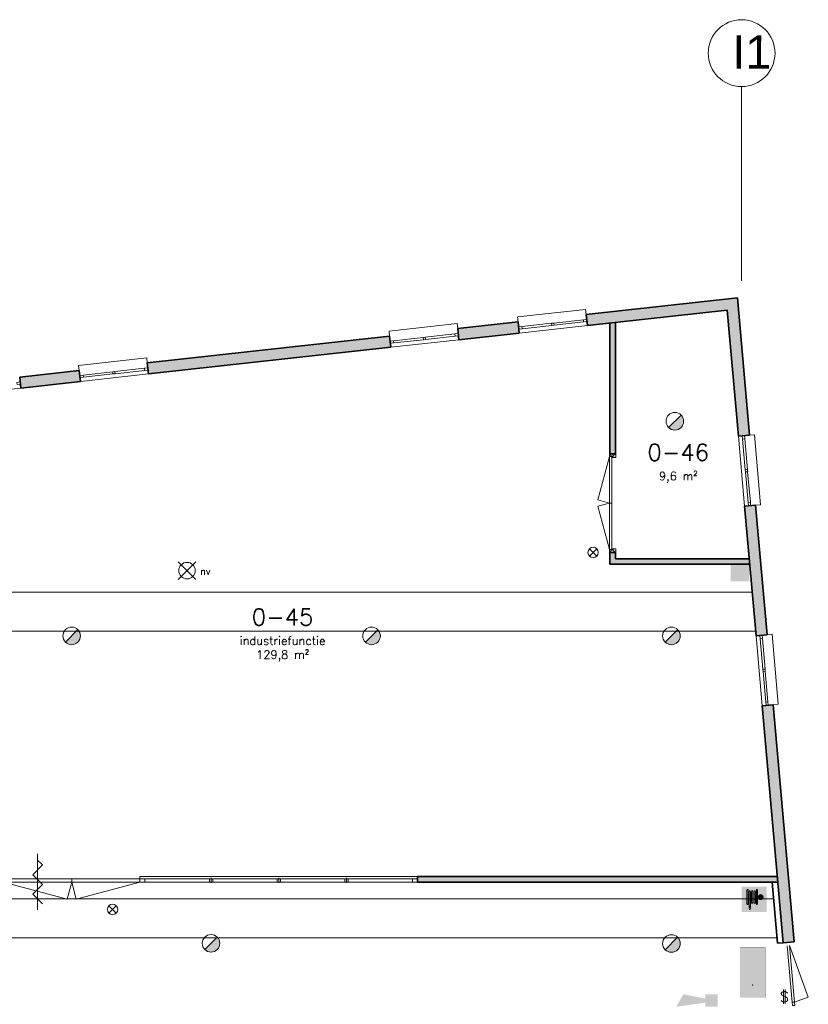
# Model space of a CAD drawing. Header units: millimetres. Extents: x -13022 to 1371524, y -38729 to 632593.
# Tile 265 of 381: x 536175 to 550330, y 614924 to 632593. Entities that reach past the tile are written whole.
import ezdxf
from ezdxf.lldxf.tags import DXFTag

# ---------------------------------------------------------------- set-up
doc = ezdxf.new("R2010")
doc.units = ezdxf.units.MM
doc.header["$LTSCALE"] = 35
for name, color, linetype, lineweight in [('A LIJN 1', 1, 'Continuous', 20), ('A LIJN 2', 2, 'Continuous', 35), ('A LIJN 5', 5, 'Continuous', 13), ('A LIJN 9', 252, 'Continuous', 18), ('A OPMER', 10, 'Continuous', 50), ('Al65----_beveiliging-inst', 92, 'Continuous', 9), ('B95 tekst', 7, 'Continuous', 25), ('brandveiligheid voorzieningen', 10, 'Continuous', 9)]:
    doc.layers.add(name, color=color, linetype=linetype, lineweight=lineweight)
doc.styles.add('Algemeen', font='simplex.shx', dxfattribs={"height": 2.5})
doc.styles.add('Arial8', font='arial.ttf', dxfattribs={"height": 0.6})
tags = doc.linetypes.add('DIVIDE2', pattern=[0.625, 0.25, -0.125, 0, -0.125, 0, -0.125]).pattern_tags.tags
tags[14:15] = [DXFTag(74, 4), DXFTag(75, 0), DXFTag(340, '0'), DXFTag(46, 1.0), DXFTag(50, 0.0), DXFTag(44, 0.0), DXFTag(45, 0.0)]
tags[12:13] = [DXFTag(74, 4), DXFTag(75, 0), DXFTag(340, '0'), DXFTag(46, 1.0), DXFTag(50, 0.0), DXFTag(44, 0.0), DXFTag(45, 0.0)]
tags[10:11] = [DXFTag(74, 4), DXFTag(75, 0), DXFTag(340, '0'), DXFTag(46, 1.0), DXFTag(50, 0.0), DXFTag(44, 0.0), DXFTag(45, 0.0)]
tags[8:9] = [DXFTag(74, 4), DXFTag(75, 0), DXFTag(340, '0'), DXFTag(46, 1.0), DXFTag(50, 0.0), DXFTag(44, 0.0), DXFTag(45, 0.0)]
tags[6:7] = [DXFTag(74, 4), DXFTag(75, 0), DXFTag(340, '0'), DXFTag(46, 1.0), DXFTag(50, 0.0), DXFTag(44, 0.0), DXFTag(45, 0.0)]
tags[4:5] = [DXFTag(74, 4), DXFTag(75, 0), DXFTag(340, '0'), DXFTag(46, 1.0), DXFTag(50, 0.0), DXFTag(44, 0.0), DXFTag(45, 0.0)]

# ---------------------------------------------------------------- blocks, each defined once
blk = doc.blocks.new('Nevenindicator')
at = {"layer": 'Al65----_beveiliging-inst', "color": 92, "ltscale": 0.7}
for p, q in [((159.19, -81.94), (161.37, -79.75)), ((159.19, -79.75), (161.37, -81.94))]:
    blk.add_line(p, q, dxfattribs=at)
blk.add_circle((160.28, -80.84), 1.55, dxfattribs=at)
blk = doc.blocks.new('Signaalgever (akoestisch)')
at = {"layer": 'Al65----_beveiliging-inst', "color": 10, "linetype": 'Continuous'}
for points in [[(3.71, 0), (3.71, 3.71), (0, 0), (0, 3.71)], [(10.23, 0), (12.38, 3.71), (3.71, 1.24), (3.71, 2.48)]]:
    blk.add_solid(points, dxfattribs=at)
blk = doc.blocks.new('Brandslanghaspel')
at = {"layer": 'brandveiligheid voorzieningen', "true_color": 0xffffff}
h = blk.add_hatch(color=7, dxfattribs=at)
h.paths.add_polyline_path([(-1.8131, 2.183), (-1.9809, 2.183), (-2.1753, 2.364), (-2.1753, 6.484), (-1.9926, 6.664), (-1.8131, 6.664)])
edge = h.paths.add_edge_path()
edge.add_arc((0.1717, 6.0972), 0.1929, 92.01096, 177.98904)
edge.add_line((-0.0211, 6.104), (-0.0214, 6.104))
edge.add_line((-0.0214, 6.104), (-0.0214, 2.702))
edge.add_line((-0.0214, 2.702), (-0.0211, 2.702))
edge.add_arc((0.1723, 2.7114), 0.1936, 182.797634, 267.821774)
edge.add_arc((0.1573, 2.7114), 0.1935, 272.254329, 357.218746)
edge.add_line((0.3506, 2.702), (0.3515, 2.702))
edge.add_line((0.3515, 2.702), (0.3515, 6.104))
edge.add_line((0.3515, 6.104), (0.3506, 6.104))
edge.add_arc((0.1577, 6.0971), 0.193, 2.044103, 87.86341)
edge = h.paths.add_edge_path()
edge.add_arc((-0.5787, 6.0971), 0.1931, 92.060571, 177.939429)
edge.add_line((-0.7716, 6.104), (-0.772, 6.104))
edge.add_line((-0.772, 6.104), (-0.772, 2.702))
edge.add_line((-0.772, 2.702), (-0.7716, 2.702))
edge.add_arc((-0.5779, 2.7118), 0.194, 182.897198, 267.72221)
edge.add_arc((-0.5933, 2.7119), 0.194, 272.272353, 357.077445)
edge.add_line((-0.3995, 2.702), (-0.3992, 2.702))
edge.add_line((-0.3992, 2.702), (-0.3992, 6.104))
edge.add_line((-0.3992, 6.104), (-0.3995, 6.104))
edge.add_arc((-0.5926, 6.0969), 0.1933, 2.115671, 87.915125)
edge = h.paths.add_edge_path()
edge.add_arc((-1.2963, 6.0968), 0.1933, 91.999029, 177.877887)
edge.add_line((-1.4894, 6.104), (-1.4894, 1.535))
edge.add_line((-1.4894, 1.535), (-1.1166, 1.535))
edge.add_line((-1.1166, 1.535), (-1.1166, 6.104))
edge.add_line((-1.1166, 6.104), (-1.1173, 6.104))
edge.add_arc((-1.3103, 6.097), 0.1931, 2.063956, 87.843556)
h.paths.add_polyline_path([(-1.1151, 1.102), (-1.1833, 0.701), (-1.4224, 0.701), (-1.4903, 1.105), (-1.4903, 1.263), (-1.1151, 1.263)])
edge = h.paths.add_edge_path()
edge.add_line((1.0007, 4.4891), (1.0007, 6.484))
edge.add_line((1.0007, 6.484), (0.8176, 6.664))
edge.add_line((0.8176, 6.664), (0.6385, 6.664))
edge.add_line((0.6385, 6.664), (0.6385, 2.183))
edge.add_line((0.6385, 2.183), (0.8062, 2.183))
edge.add_line((0.8062, 2.183), (1.0007, 2.364))
edge.add_line((1.0007, 2.364), (1.0007, 4.285))
edge.add_line((1.0007, 4.285), (1.2228, 4.285))
edge.add_arc((1.8866, 4.3396), 0.666, 184.705084, 271.930478)
edge.add_arc((1.8807, 4.4237), 0.7502, 272.163802, 357.883832)
edge.add_arc((1.8818, 4.3683), 0.7492, 2.116162, 87.915616)
edge.add_arc((1.9315, 4.3762), 0.7412, 91.743139, 171.242832)
edge.add_arc((1.0182, -221.511), 226, 89.954163, 90.004437)
edge = h.paths.add_edge_path(flags=16)
edge.add_line((1.8026, 4.285), (1.8026, 3.9))
edge.add_arc((1.921, 4.4072), 0.5208, 193.569519, 256.860438, ccw=False)
edge.add_line((1.4147, 4.285), (1.8026, 4.285))
edge = h.paths.add_edge_path(flags=16)
edge.add_line((1.8026, 4.891), (1.8026, 4.489))
edge.add_line((1.8026, 4.489), (1.4112, 4.489))
edge.add_arc((1.9212, 4.384), 0.5207, 103.167599, 168.363278, ccw=False)
edge = h.paths.add_edge_path(flags=16)
edge.add_arc((1.8987, 4.3853), 0.5189, 11.524706, 78.048247)
edge.add_line((2.0062, 4.893), (2.0062, 4.489))
edge.add_line((2.0062, 4.489), (2.4072, 4.489))
edge = h.paths.add_edge_path(flags=16)
edge.add_arc((1.8971, 4.4077), 0.5212, 282.079218, 346.387144)
edge.add_line((2.4037, 4.285), (2.0062, 4.285))
edge.add_line((2.0062, 4.285), (2.0062, 3.898))
at = {"layer": 'Al65----_beveiliging-inst', "color": 7, "true_color": 0xffffff}
blk.add_solid([(-3.75, 0), (3.75, 0), (-3.75, 7.5), (3.75, 7.5)], dxfattribs=at)
blk.add_solid([(-3.75, 0), (3.75, 0), (-3.75, 7.5), (3.75, 7.5)], dxfattribs=at)
at = {"layer": 'Al65----_beveiliging-inst', "color": 10}
blk.add_solid([(-3.5, 0.25), (3.5, 0.25), (-3.5, 7.25), (3.5, 7.25)], dxfattribs=at)
at = {"layer": 'brandveiligheid voorzieningen', "color": 7, "true_color": 0xffffff}
for points in [[(-2.1753, 6.484), (-1.9926, 6.664)], [(-2.1753, 2.364), (-2.1753, 6.484)], [(-1.9926, 6.664), (-1.8131, 6.664)], [(-1.8131, 6.664), (-1.8131, 2.183)], [(-1.4894, 6.104), (-1.4894, 1.535)], [(-1.1166, 6.104), (-1.1173, 6.104)], [(-1.1166, 1.535), (-1.1166, 6.104)], [(-0.7716, 6.104), (-0.772, 6.104)], [(-0.772, 6.104), (-0.772, 2.702)], [(-0.3992, 6.104), (-0.3995, 6.104)], [(-0.3992, 2.702), (-0.3992, 6.104)], [(-0.0211, 6.104), (-0.0214, 6.104)], [(-0.0214, 6.104), (-0.0214, 2.702)], [(0.3515, 6.104), (0.3506, 6.104)], [(0.3515, 2.702), (0.3515, 6.104)], [(0.8176, 6.664), (0.6385, 6.664)], [(0.6385, 6.664), (0.6385, 2.183)], [(1.0007, 6.484), (0.8176, 6.664)], [(1.0007, 4.4891), (1.0007, 6.484)], [(1.0007, 2.364), (1.0007, 4.285)], [(1.0007, 4.285), (1.2228, 4.285)], [(1.8026, 4.489), (1.4112, 4.489)], [(1.4147, 4.285), (1.8026, 4.285)], [(1.8026, 4.891), (1.8026, 4.489)], [(1.8026, 4.285), (1.8026, 3.9)], [(2.0062, 4.489), (2.0062, 4.893)], [(2.4072, 4.489), (2.0062, 4.489)], [(2.0062, 3.898), (2.0062, 4.285)], [(2.0062, 4.285), (2.4037, 4.285)], [(-1.9809, 2.183), (-2.1753, 2.364)], [(-1.8131, 2.183), (-1.9809, 2.183)], [(-1.4903, 1.105), (-1.4903, 1.263)], [(-1.4903, 1.263), (-1.1151, 1.263)], [(-1.4224, 0.701), (-1.4903, 1.105)], [(-1.4894, 1.535), (-1.1166, 1.535)], [(-1.1833, 0.701), (-1.4224, 0.701)], [(-1.1151, 1.102), (-1.1833, 0.701)], [(-1.1151, 1.263), (-1.1151, 1.102)], [(-0.772, 2.702), (-0.7716, 2.702)], [(-0.3995, 2.702), (-0.3992, 2.702)], [(-0.0214, 2.702), (-0.0211, 2.702)], [(0.3506, 2.702), (0.3515, 2.702)], [(0.6385, 2.183), (0.8062, 2.183)], [(0.8062, 2.183), (1.0007, 2.364)]]:
    blk.add_lwpolyline(points, dxfattribs=at)
for points in [[(-1.303, 6.29, 0.3933), (-1.4894, 6.104)], [(-1.1173, 6.104, 0.3928), (-1.303, 6.29)], [(-0.5856, 6.29, 0.3933), (-0.7716, 6.104)], [(-0.3995, 6.104, 0.3929), (-0.5856, 6.29)], [(0.1649, 6.29, 0.3938), (-0.0211, 6.104)], [(0.3506, 6.104, 0.393), (0.1649, 6.29)], [(1.199, 4.489, 0.00021936), (1.0007, 4.4891)], [(1.909, 5.117, 0.3615), (1.199, 4.489)], [(1.2228, 4.285, 0.4001), (1.909, 3.674)], [(1.4112, 4.489, -0.2924), (1.8026, 4.891)], [(1.8026, 3.9, -0.2834), (1.4147, 4.285)], [(2.6304, 4.396, 0.3929), (1.909, 5.117)], [(1.909, 3.674, 0.3925), (2.6304, 4.396)], [(2.0062, 4.893, -0.2987), (2.4072, 4.489)], [(2.4037, 4.285, -0.2882), (2.0062, 3.898)], [(-0.7716, 2.702, 0.388), (-0.5856, 2.518)], [(-0.5856, 2.518, 0.3879), (-0.3995, 2.702)], [(-0.0211, 2.702, 0.389), (0.1649, 2.518)], [(0.1649, 2.518, 0.3887), (0.3506, 2.702)]]:
    blk.add_lwpolyline(points, format="xyb", dxfattribs=at)
blk.add_point((0, 3.75), dxfattribs=at)
blk = doc.blocks.new('Brandmelder')
at = {"layer": 'brandveiligheid voorzieningen'}
blk.add_hatch(color=256, dxfattribs=at).paths.add_polyline_path([(76.62, -89.8, 0.198912), (75.85, -87.94), (72.13, -91.66, 0.668179)])
blk.add_line((72.13, -91.66), (75.85, -87.94), dxfattribs=at)
blk.add_circle((73.99, -89.8), 2.63, dxfattribs=at)
blk = doc.blocks.new('Noodverlichting')
at = {"layer": 'Al65----_beveiliging-inst', "color": 92}
for p, q in [((164, -62.36), (158.75, -57.12)), ((158.75, -62.36), (164, -57.12))]:
    blk.add_line(p, q, dxfattribs=at)
blk.add_circle((161.38, -59.74), 2.47, dxfattribs=at)
at = {"layer": 'Al65----_beveiliging-inst', "color": 7, "style": 'Algemeen'}
blk.add_text('nv', height=2.063, dxfattribs=at).set_placement((165.33, -60.96))
blk = doc.blocks.new('Vluchtrichting rechtdoor of naar beneden')
at = {"layer": 'Al65----_beveiliging-inst', "linetype": 'Continuous', "true_color": 0xffffff}
h = blk.add_hatch(color=7, dxfattribs=at)
edge = h.paths.add_edge_path()
edge.add_arc((-2.1449, 5.962), 0.7575, 92.128042, 178.185477)
edge.add_arc((-2.1628, 5.9872), 0.7392, 180.090101, 191.562583)
edge.add_line((-2.887, 5.839), (-4.652, 5.839))
edge.add_line((-4.652, 5.839), (-5.698, 4.787))
edge.add_line((-5.698, 4.787), (-5.285, 4.372))
edge.add_line((-5.285, 4.372), (-4.41, 5.253))
edge.add_line((-4.41, 5.253), (-3.544, 5.253))
edge.add_line((-3.544, 5.253), (-5.527, 3.346))
edge.add_line((-5.527, 3.346), (-6.694, 3.346))
edge.add_line((-6.694, 3.346), (-6.694, 2.613))
edge.add_line((-6.694, 2.613), (-4.496, 2.613))
edge.add_line((-4.496, 2.613), (-4.136, 2.974))
edge.add_line((-4.136, 2.974), (-3.193, 2.026))
edge.add_line((-3.193, 2.026), (-3.193, 0.852))
edge.add_line((-3.193, 0.852), (-2.464, 0.852))
edge.add_line((-2.464, 0.852), (-2.464, 2.33))
edge.add_line((-2.464, 2.33), (-3.621, 3.493))
edge.add_line((-3.621, 3.493), (-3.192, 3.923))
edge.add_line((-3.192, 3.923), (-2.428, 3.154))
edge.add_line((-2.428, 3.154), (-2.033, 3.552))
edge.add_line((-2.033, 3.552), (-2.797, 4.321))
edge.add_line((-2.797, 4.321), (-2.317, 4.803))
edge.add_line((-2.317, 4.803), (-2.317, 5.267))
edge.add_line((-2.317, 5.267), (-2.173, 5.253))
edge.add_arc((-2.2013, 6.0112), 0.7587, 272.13837, 358.096609)
edge.add_arc((-2.2036, 5.9585), 0.7611, 2.072152, 87.692869)
for points in [[(3.808, 1.106), (6.433, 1.106), (6.433, 6.344), (3.808, 6.344)], [(1.1805, 2.889), (1.1805, 5.804), (0.5775, 5.804), (0.5775, 2.889), (-0.571, 2.889), (0.879, 1.421), (2.334, 2.889)]]:
    blk.add_hatch(color=7, dxfattribs=at).paths.add_polyline_path(points)
at = {"layer": 'Al65----_beveiliging-inst', "color": 7, "true_color": 0xffffff, "const_width": 0.05}
blk.add_lwpolyline([(-7.5, 0), (7.5, 0), (7.5, 7.5), (-7.5, 7.5)], close=True, dxfattribs=at)
at = {"layer": 'Al65----_beveiliging-inst', "color": 255}
blk.add_point((3.75, 3.75), dxfattribs=at)
at = {"layer": 'Al65----_beveiliging-inst', "color": 7, "true_color": 0xffffff}
blk.add_solid([(-7.5, 0), (7.5, 0), (-7.5, 7.5), (7.5, 7.5)], dxfattribs=at)
at = {"layer": 'Al65----_beveiliging-inst', "color": 92}
blk.add_solid([(-7.25, 0.25), (7.25, 0.25), (-7.25, 7.25), (7.25, 7.25)], dxfattribs=at)
blk = doc.blocks.new('Panieksluiting')
at = {"layer": 'brandveiligheid voorzieningen', "lineweight": 0, "style": 'Algemeen'}
blk.add_text('$', height=3.09, dxfattribs=at).set_placement((158.43, -91.61))

msp = doc.modelspace()

# ---------------------------------------------------------------- hatches: boundary and pattern name
at = {"layer": 'A LIJN 9', "ltscale": 0.1}
h = msp.add_hatch(color=256, dxfattribs=at)
h.dxf.hatch_style = 1
h.paths.add_polyline_path([(549056.199, 627604.211), (546342.801, 627304.38), (546364.782, 627105.629), (548874.955, 627382.963), (549074.876, 625118.604), (549274.099, 625136.194)])
h = msp.add_hatch(color=256, dxfattribs=at)
h.dxf.hatch_style = 1
h.paths.add_polyline_path([(545120.24, 627169.309), (544036.828, 627049.619), (544058.813, 626850.861), (545142.202, 626970.548)])
h = msp.add_hatch(color=256, dxfattribs=at)
h.dxf.hatch_style = 1
h.paths.add_polyline_path([(546867.273, 627161.146), (546767.274, 627150.098), (546767.274, 624802.328), (546867.273, 624802.328)])
h = msp.add_hatch(color=256, dxfattribs=at)
h.dxf.hatch_style = 1
h.paths.add_polyline_path([(542836.234, 626715.765), (542814.269, 626914.541), (538465.728, 626434.064), (538487.691, 626235.288)])
h = msp.add_hatch(color=256, dxfattribs=at)
h.dxf.hatch_style = 1
h.paths.add_polyline_path([(537243.169, 626298.975), (536174.674, 626180.921), (536196.636, 625982.145), (537265.134, 626100.198)])
h = msp.add_hatch(color=256, dxfattribs=at)
h.dxf.hatch_style = 1
h.paths.add_polyline_path([(549384.912, 623881.078), (549185.689, 623863.489), (549391.046, 621537.534), (549590.272, 621555.124)])
h = msp.add_hatch(color=256, dxfattribs=at)
h.dxf.hatch_style = 1
h.paths.add_polyline_path([(549268.96, 622920.324), (546867.273, 622920.324), (546867.273, 623033.327), (546767.274, 623033.327), (546767.274, 622820.326), (549277.789, 622820.326)])
h = msp.add_hatch(color=256, dxfattribs=at)
h.dxf.hatch_style = 1
h.paths.add_polyline_path([(549701.085, 620300.009), (549501.859, 620282.419), (549877.397, 616028.967), (550076.623, 616046.556)])
h = msp.add_hatch(color=256, dxfattribs=at)
h.dxf.hatch_style = 1
h.paths.add_polyline_path([(549772.436, 617217.779), (543317.441, 617217.779), (543317.441, 617117.78), (549781.265, 617117.78)])

# ---------------------------------------------------------------- linework, layer by layer
at = {"layer": 'A LIJN 1', "color": 1, "linetype": 'DIVIDE2'}
msp.add_line((549132.348, 631392.938), (549132.348, 627907.949), dxfattribs=at)
at = {"layer": 'A LIJN 1', "linetype": 'Continuous'}
for p, q in [((508709.637, 622317.781), (549322.156, 622317.781)), ((508801.899, 621617.78), (549383.962, 621617.78)), ((509195.37, 616817.781), (549707.364, 616817.781)), ((509257.174, 616117.781), (549769.166, 616117.781))]:
    msp.add_line(p, q, dxfattribs=at)
at = {"layer": 'A LIJN 1', "color": 1, "linetype": 'Continuous'}
for p, q in [((536495.191, 617621.675), (536495.191, 616617.967)), ((536407.728, 617248.976), (536582.654, 617423.887)), ((536582.654, 617423.887), (536495.191, 617511.377)), ((536582.654, 617074.045), (536407.728, 617248.976)), ((536582.654, 617074.045), (536407.728, 616899.114)), ((536582.654, 616724.184), (536407.728, 616899.114))]:
    msp.add_line(p, q, dxfattribs=at)
at = {"layer": 'A LIJN 1', "color": 2, "linetype": 'Continuous', "lineweight": 0}
msp.add_ellipse((549132.703, 631992.937), major_axis=(0.359, 600), ratio=0.99902779, start_param=0.000004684, end_param=6.283179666, dxfattribs=at)
at = {"layer": 'A LIJN 2'}
for p, q in [((546342.801, 627304.38), (549056.199, 627604.211)), ((549056.199, 627604.211), (549274.099, 625136.194)), ((546342.801, 627304.38), (546364.782, 627105.63)), ((546364.762, 627105.627), (548874.955, 627382.963)), ((548874.955, 627382.963), (549074.876, 625118.604)), ((544036.828, 627049.619), (545120.24, 627169.309)), ((545120.24, 627169.309), (545142.202, 626970.548)), ((546767.274, 627150.098), (546767.274, 624802.328)), ((546867.273, 627161.146), (546867.273, 624802.328)), ((544036.828, 627049.619), (544058.812, 626850.862)), ((544058.789, 626850.858), (545142.202, 626970.548)), ((538465.728, 626434.064), (542814.269, 626914.541)), ((542814.269, 626914.541), (542836.234, 626715.765)), ((538487.691, 626235.288), (542836.232, 626715.765)), ((538465.728, 626434.064), (538487.691, 626235.288)), ((536174.674, 626180.921), (537243.169, 626298.975)), ((537243.169, 626298.975), (537265.134, 626100.198)), ((536174.674, 626180.921), (536196.636, 625982.145)), ((536196.638, 625982.145), (537265.132, 626100.198)), ((549074.876, 625118.604), (549274.099, 625136.194)), ((546767.274, 624802.328), (546867.273, 624802.328)), ((549185.689, 623863.489), (549384.912, 623881.078)), ((549185.689, 623863.489), (549391.046, 621537.534)), ((549384.912, 623881.078), (549590.272, 621555.124)), ((546767.274, 623033.327), (546767.274, 622820.326)), ((546767.274, 623033.327), (546867.273, 623033.327)), ((546867.273, 623033.327), (546867.273, 622920.324)), ((546867.273, 622920.324), (549268.96, 622920.324)), ((546767.274, 622820.326), (549277.791, 622820.326)), ((549391.046, 621537.534), (549590.272, 621555.124)), ((549501.859, 620282.419), (549701.085, 620300.009)), ((549501.859, 620282.419), (549877.397, 616028.967)), ((549701.085, 620300.009), (550076.623, 616046.556)), ((543317.441, 617217.779), (549772.439, 617217.779)), ((543317.441, 617117.78), (543317.441, 617217.779)), ((543317.441, 617117.78), (549781.266, 617117.78)), ((549680.879, 617117.758), (549777.783, 616020.174)), ((549877.397, 616028.967), (549777.783, 616020.174)), ((549877.397, 616028.967), (550076.623, 616046.556))]:
    msp.add_line(p, q, dxfattribs=at)
msp.add_trace([(548934.278, 622820.314, -15000.001), (549274.278, 622820.314, -15000.001), (548934.278, 622515.249, -15000.001), (549274.278, 622515.241, -15000.001)], dxfattribs=at)
at = {"layer": 'A LIJN 5', "linetype": 'Continuous'}
for p, q in [((545110.345, 627258.859), (546332.906, 627393.945)), ((546332.906, 627393.945), (546342.79, 627304.491)), ((542804.376, 627004.064), (544026.937, 627139.15)), ((544026.937, 627139.15), (544036.821, 627049.696)), ((545120.229, 627169.405), (545110.345, 627258.859)), ((545142.186, 626970.548), (546364.782, 627105.63)), ((545721.517, 627145.296), (545189.752, 627086.538)), ((545194.143, 627046.785), (545725.911, 627105.543)), ((546293.039, 627208.448), (545761.277, 627149.671)), ((545765.668, 627109.933), (546297.429, 627168.687)), ((542814.26, 626914.609), (542804.376, 627004.064)), ((543987.069, 626953.653), (543455.308, 626894.876)), ((542836.232, 626715.765), (544058.812, 626850.862)), ((543415.548, 626890.501), (542883.783, 626831.743)), ((542888.173, 626791.99), (543419.942, 626850.748)), ((543459.699, 626855.138), (543991.46, 626913.892)), ((537233.278, 626388.506), (538455.839, 626523.592)), ((537243.162, 626299.051), (537233.278, 626388.506)), ((538455.839, 626523.592), (538465.722, 626434.137)), ((537265.132, 626100.198), (538487.691, 626235.288)), ((537844.449, 626274.942), (537312.684, 626216.184)), ((537317.075, 626176.431), (537848.844, 626235.189)), ((538415.971, 626338.094), (537884.21, 626279.317)), ((537888.601, 626239.58), (538420.362, 626298.334)), ((534974.075, 625847.059), (536196.638, 625982.145)), ((549074.876, 625118.604), (549185.693, 623863.489)), ((549149.675, 625064.977), (549198.064, 624517.11)), ((549237.893, 624520.628), (549189.523, 625068.494)), ((549273.889, 625136.175), (549363.546, 625144.094)), ((549363.546, 625144.094), (549474.359, 623888.975)), ((546760.274, 624752.325), (546551.648, 623973.73)), ((546760.274, 623083.33), (546760.274, 624752.325)), ((546805.272, 624735.326), (546805.272, 623100.328)), ((549201.566, 624477.262), (549249.936, 623929.395)), ((549289.781, 623932.912), (549241.391, 624480.779)), ((546551.648, 623973.73), (546760.274, 623917.829)), ((546760.274, 623917.829), (546551.648, 623861.929)), ((546760.274, 623917.829), (546805.272, 623917.829)), ((546551.648, 623861.929), (546760.274, 623083.33)), ((549474.359, 623888.975), (549384.706, 623881.059)), ((549391.046, 621537.534), (549501.859, 620282.419)), ((549465.844, 621483.907), (549514.234, 620936.041)), ((549554.063, 620939.558), (549505.693, 621487.425)), ((549590.058, 621555.105), (549679.715, 621563.024)), ((549679.715, 621563.024), (549790.528, 620307.905)), ((549517.736, 620896.192), (549566.106, 620348.325)), ((549605.95, 620351.843), (549557.561, 620899.709)), ((549790.528, 620307.905), (549700.875, 620299.989)), ((538333.442, 617177.786), (538333.442, 617217.779)), ((538333.442, 617217.779), (543317.441, 617217.779)), ((535882.442, 617177.786), (538333.442, 617177.786)), ((538333.442, 617117.78), (535882.442, 617117.78)), ((535882.442, 617117.78), (537025.846, 616811.407)), ((537025.846, 616811.407), (537107.938, 617117.78)), ((537107.938, 617117.78), (537107.938, 617177.786)), ((537107.938, 617117.78), (537190.032, 616811.403)), ((537190.032, 616811.403), (538333.442, 617117.792)), ((538423.442, 617177.786), (539579.44, 617177.786)), ((539579.44, 617117.78), (538423.442, 617117.78)), ((539609.441, 617192.785), (539609.441, 617102.781)), ((539639.442, 617177.786), (540795.44, 617177.786)), ((540795.44, 617117.78), (539639.442, 617117.78)), ((540825.441, 617192.785), (540825.441, 617102.781)), ((542011.44, 617177.786), (540855.441, 617177.786)), ((542011.44, 617117.78), (540855.441, 617117.78)), ((542041.44, 617192.785), (542041.44, 617102.781)), ((542071.441, 617177.786), (543227.441, 617177.786)), ((543227.441, 617117.78), (542071.441, 617117.78)), ((550042.111, 614959.307), (549952.355, 615975.355)), ((550329.949, 615053.32), (549992.2, 615978.872)), ((549992.204, 615978.872), (550081.956, 614962.824)), ((550081.952, 614962.824), (550329.949, 615053.32))]:
    msp.add_line(p, q, dxfattribs=at)
for points in [[(538333.442, 617117.78), (538423.442, 617117.78), (538423.442, 617177.786), (538333.442, 617177.786)], [(539579.44, 617117.78), (539639.442, 617117.78), (539639.442, 617177.786), (539579.44, 617177.786)], [(540795.44, 617117.78), (540855.441, 617117.78), (540855.441, 617177.786), (540795.44, 617177.786)], [(542011.44, 617117.78), (542071.441, 617117.78), (542071.441, 617177.786), (542011.44, 617177.786)], [(543317.441, 617117.78), (543227.441, 617117.78), (543227.441, 617177.786), (543317.441, 617177.786)]]:
    msp.add_3dface(points, dxfattribs=at)

# ---------------------------------------------------------------- block references
at = {"ltscale": 0.1, "xscale": 60, "yscale": 60, "zscale": 60}
msp.add_blockref('Noodverlichting', (529495.057, 626291.16), dxfattribs=at)
at = {"ltscale": 0.1, "xscale": 60, "yscale": 60, "zscale": 60, "rotation": 180}
msp.add_blockref('Signaalgever (akoestisch)', (548701.398, 615102.254), dxfattribs=at)
at = {"layer": 'A OPMER', "ltscale": 0.1, "xscale": 60, "yscale": 60, "zscale": 60}
msp.add_blockref('Brandslanghaspel', (549359.04, 616582.926), dxfattribs=at)
at = {"layer": 'A OPMER', "ltscale": 0.1, "xscale": 60, "yscale": 60, "zscale": 60, "rotation": 270}
msp.add_blockref('Vluchtrichting rechtdoor of naar beneden', (549104.194, 615492.185), dxfattribs=at)
at = {"layer": 'Al65----_beveiliging-inst', "xscale": 60, "yscale": 60, "zscale": 60}
for name, p in [('Brandmelder', (543494.147, 630775.158)), ('Nevenindicator', (536850.577, 627883.867)), ('Brandmelder', (532668.627, 626923.205)), ('Brandmelder', (538051.062, 626922.915)), ('Brandmelder', (543433.497, 626922.915)), ('Nevenindicator', (528225.952, 621477.825)), ('Brandmelder', (535170.126, 621405.882)), ('Brandmelder', (543433.497, 621403.159)), ('Panieksluiting', (540315.465, 620463.898))]:
    msp.add_blockref(name, p, dxfattribs=at)

# ---------------------------------------------------------------- texts
at = {"layer": 'A LIJN 1', "color": 1, "linetype": 'ByBlock', "style": 'Arial8', "oblique": 360}
msp.add_text('I1', height=600, rotation=359.9654664, dxfattribs=at).set_placement((548965.753, 631713.617))
at = {"layer": 'B95 tekst', "char_height": 300, "width": 4383.91272, "attachment_point": 2, "style": 'Algemeen'}
for s, insert in [('\\pt3600;0-46\\P\\ptz;{\\H0.5x;9,6 m²}', (547996.146, 624978.496)), ('\\pt3600;0-45\\P{\\H0.5x;\\C1;industriefunctie\\P\\ptz;\\C256;129,8 m²}', (540894.07, 622023.395))]:
    msp.add_mtext(s, dxfattribs=dict(at, insert=insert))

# ---------------------------------------------------------------- meshes
at = {"layer": 'A LIJN 5', "linetype": 'Continuous'}
mesh = msp.add_polyface(dxfattribs=at)
corners = [(545721.517, 627145.296), (545725.911, 627105.539), (545765.668, 627109.933), (545761.274, 627149.69)]
mesh.append_faces([[corners[k] for k in face] for face in [(0, 1, 2, 3)]])
mesh = msp.add_polyface(dxfattribs=at)
corners = [(546357.068, 627175.279), (546297.429, 627168.691), (546293.039, 627208.448), (546352.674, 627215.036)]
mesh.append_faces([[corners[k] for k in face] for face in [(0, 1, 2, 3)]])
mesh = msp.add_polyface(dxfattribs=at)
corners = [(544051.099, 626920.484), (543991.46, 626913.896), (543987.069, 626953.653), (544046.705, 626960.241)]
mesh.append_faces([[corners[k] for k in face] for face in [(0, 1, 2, 3)]])
mesh = msp.add_polyface(dxfattribs=at)
corners = [(545130.113, 627079.95), (545189.752, 627086.538), (545194.143, 627046.785), (545134.507, 627040.193)]
mesh.append_faces([[corners[k] for k in face] for face in [(0, 1, 2, 3)]])
mesh = msp.add_polyface(dxfattribs=at)
corners = [(542824.144, 626825.155), (542883.783, 626831.743), (542888.173, 626791.99), (542828.538, 626785.398)]
mesh.append_faces([[corners[k] for k in face] for face in [(0, 1, 2, 3)]])
mesh = msp.add_polyface(dxfattribs=at)
corners = [(543415.548, 626890.501), (543419.942, 626850.744), (543459.699, 626855.138), (543455.304, 626894.895)]
mesh.append_faces([[corners[k] for k in face] for face in [(0, 1, 2, 3)]])
mesh = msp.add_polyface(dxfattribs=at)
corners = [(537253.045, 626209.596), (537312.684, 626216.184), (537317.075, 626176.431), (537257.44, 626169.839)]
mesh.append_faces([[corners[k] for k in face] for face in [(0, 1, 2, 3)]])
mesh = msp.add_polyface(dxfattribs=at)
corners = [(537844.449, 626274.942), (537848.844, 626235.185), (537888.601, 626239.58), (537884.206, 626279.337)]
mesh.append_faces([[corners[k] for k in face] for face in [(0, 1, 2, 3)]])
mesh = msp.add_polyface(dxfattribs=at)
corners = [(538480.001, 626304.926), (538420.362, 626298.338), (538415.971, 626338.094), (538475.606, 626344.682)]
mesh.append_faces([[corners[k] for k in face] for face in [(0, 1, 2, 3)]])
mesh = msp.add_polyface(dxfattribs=at)
corners = [(536188.932, 626051.893), (536129.293, 626045.305), (536124.902, 626085.062), (536184.537, 626091.65)]
mesh.append_faces([[corners[k] for k in face] for face in [(0, 1, 2, 3)]])
mesh = msp.add_polyface(dxfattribs=at)
corners = [(549144.399, 625124.746), (549149.675, 625064.977), (549189.523, 625068.494), (549184.243, 625128.263)]
mesh.append_faces([[corners[k] for k in face] for face in [(0, 1, 2, 3)]])
mesh = msp.add_polyface(dxfattribs=at)
corners = [(546874.273, 624802.328), (546874.273, 624735.326), (546805.272, 624752.325), (546805.272, 624735.326), (546760.274, 624802.328), (546760.274, 624752.325)]
mesh.append_faces([[corners[k] for k in face] for face in [(4, 2, 5)]], dxfattribs={"vtx0": -1})
mesh.append_faces([[corners[k] for k in face] for face in [(3, 2, 1)]], dxfattribs={"vtx1": -1})
mesh.append_faces([[corners[k] for k in face] for face in [(0, 1, 2), (4, 0, 2)]], dxfattribs={"vtx1": -1, "vtx2": -1})
mesh = msp.add_polyface(dxfattribs=at)
corners = [(549198.049, 624517.107), (549201.566, 624477.262), (549241.41, 624480.779), (549237.893, 624520.628)]
mesh.append_faces([[corners[k] for k in face] for face in [(0, 1, 2, 3)]])
mesh = msp.add_polyface(dxfattribs=at)
corners = [(549255.212, 623869.627), (549249.936, 623929.395), (549289.781, 623932.912), (549295.056, 623873.144)]
mesh.append_faces([[corners[k] for k in face] for face in [(0, 1, 2, 3)]])
mesh = msp.add_polyface(dxfattribs=at)
corners = [(546805.272, 623083.33), (546874.273, 623033.327), (546760.274, 623033.327), (546874.273, 623100.328), (546805.272, 623100.328), (546760.274, 623083.33)]
mesh.append_faces([[corners[k] for k in face] for face in [(3, 0, 4)]], dxfattribs={"vtx0": -1})
mesh.append_faces([[corners[k] for k in face] for face in [(0, 1, 2)]], dxfattribs={"vtx0": -1, "vtx2": -1})
mesh.append_faces([[corners[k] for k in face] for face in [(5, 0, 2)]], dxfattribs={"vtx1": -1})
mesh.append_faces([[corners[k] for k in face] for face in [(3, 1, 0)]], dxfattribs={"vtx1": -1, "vtx2": -1})
mesh = msp.add_polyface(dxfattribs=at)
corners = [(549460.569, 621543.676), (549465.844, 621483.907), (549505.693, 621487.425), (549500.413, 621547.193)]
mesh.append_faces([[corners[k] for k in face] for face in [(0, 1, 2, 3)]])
mesh = msp.add_polyface(dxfattribs=at)
corners = [(549514.218, 620936.037), (549517.736, 620896.192), (549557.58, 620899.709), (549554.063, 620939.558)]
mesh.append_faces([[corners[k] for k in face] for face in [(0, 1, 2, 3)]])
mesh = msp.add_polyface(dxfattribs=at)
corners = [(549571.382, 620288.557), (549566.106, 620348.325), (549605.95, 620351.843), (549611.226, 620292.074)]
mesh.append_faces([[corners[k] for k in face] for face in [(0, 1, 2, 3)]])
mesh = msp.add_polyface(dxfattribs=at)
corners = [(550047.387, 614899.542), (550042.111, 614959.307), (550081.956, 614962.824), (550087.232, 614903.059)]
mesh.append_faces([[corners[k] for k in face] for face in [(0, 1, 2, 3)]])

doc.saveas('drawing.dxf')
